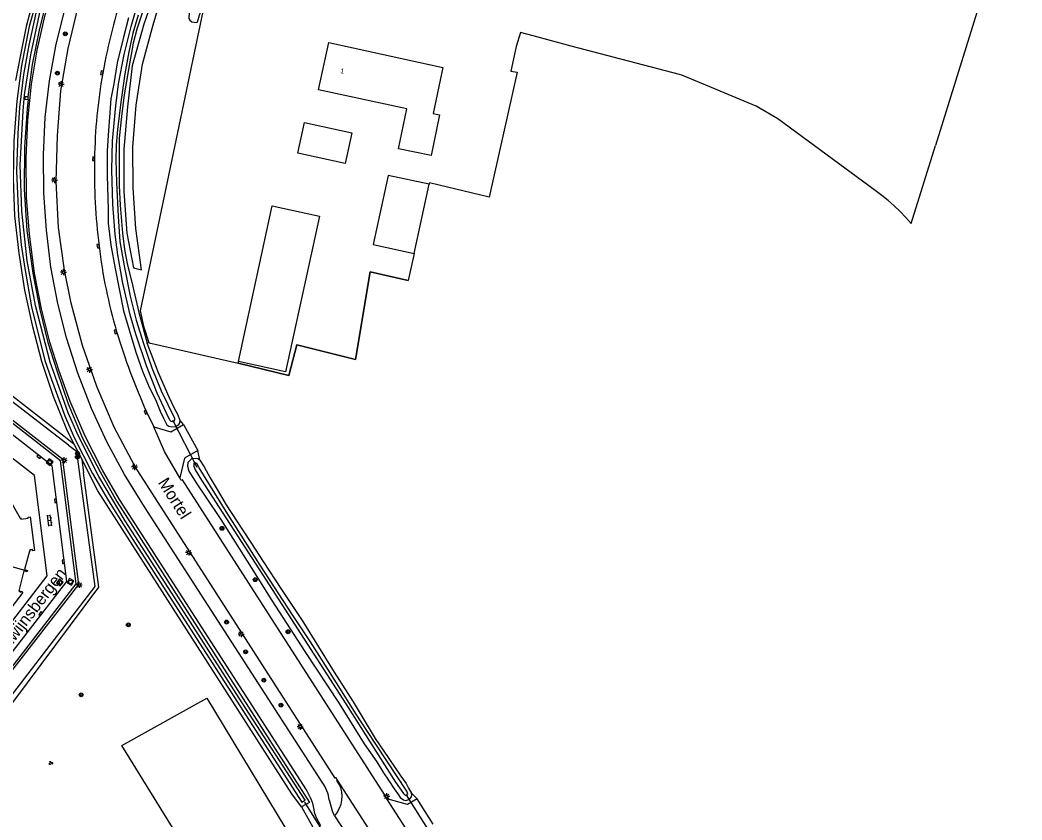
# Model space of a CAD drawing. Extents: x 136000 to 141014, y 402000 to 403500.
# Drawn here: x 139086.9 to 139294.7, y 402455.8 to 402621.6 of the extents above; entities that cross this region are included whole.
import ezdxf

# ---------------------------------------------------------------- set-up
doc = ezdxf.new("R2010")
doc.units = 0
for name, color, linetype in [('gg-afsc-hekwerk', 7, 'Continuous'), ('gg-afsc-lijn draadraster', 7, 'Continuous'), ('gg-anno-huisnummerreeks BGT', 7, 'Continuous'), ('gg-anno-openbare ruimte label', 7, 'Continuous'), ('gg-bbg-bijgebouw', 7, 'Continuous'), ('gg-bbg-gedigitaliseerde bijgebouw', 7, 'Continuous'), ('gg-bbg-hoofdgebouw', 7, 'Continuous'), ('gg-bbg-tussenscheiding', 7, 'Continuous'), ('gg-knt-bronhoudergrens', 7, 'Continuous'), ('gg-knt-verharding', 7, 'Continuous'), ('gg-knt-verharding nz', 7, 'Continuous'), ('gg-kntw-bovenkant insteek waterloop', 7, 'Continuous'), ('gg-kntw-waterlijn', 7, 'Continuous'), ('gg-kwrk-duiker nz buis', 7, 'Continuous'), ('gg-kwrk-uitstroombak niveau min 01', 7, 'Continuous'), ('gt-grn-groengrens', 7, 'Continuous'), ('gt-grn-vlakafsluiter', 7, 'Continuous'), ('gt-symb-boom', 7, 'Continuous'), ('gt-symb-groenvak', 7, 'Continuous'), ('gt-symb-klinker verharding', 7, 'Continuous'), ('gt-symb-kolk', 7, 'Continuous'), ('gt-symb-lichtmast', 7, 'Continuous'), ('gt-symb-rioolschacht', 7, 'Continuous')]:
    doc.layers.add(name, color=color, linetype=linetype)

# ---------------------------------------------------------------- blocks, each defined once
blk = doc.blocks.new('gt0-LMAST')
at = {"layer": 'gt-symb-lichtmast'}
for p, q in [((-0.18, 0.17), (-0.45, 0.44)), ((0, 0.25), (0, 0.62)), ((0.17, 0.17), (0.44, 0.44)), ((-0.25, 0), (-0.63, 0)), ((-0.18, -0.18), (-0.45, -0.45)), ((0, -0.25), (0, -0.63)), ((0.44, -0.45), (0.17, -0.18)), ((0.25, 0), (0.62, 0))]:
    blk.add_line(p, q, dxfattribs=at)
blk.add_circle((0, 0), 0.25, dxfattribs=at)
blk = doc.blocks.new('gt0-KOLK')
at = {"layer": 'gt-symb-kolk'}
blk.add_lwpolyline([(0, 0), (0.38, 0), (0.38, 0.4), (-0.37, 0.4), (-0.37, 0), (0, 0)], dxfattribs=at)
blk = doc.blocks.new('gt0-BOOM')
at = {"layer": 'gt-symb-boom'}
for radius in [0.4, 0.2]:
    blk.add_circle((0, 0), radius, dxfattribs=at)
blk = doc.blocks.new('gt0-RS')
at = {"layer": 'gt-symb-rioolschacht'}
blk.add_lwpolyline([(-0.5, -0.5), (0.5, -0.5), (0.5, 0.5), (-0.5, 0.5)], close=True, dxfattribs=at)
blk.add_circle((0, 0), 0.375, dxfattribs=at)
blk = doc.blocks.new('gt0-KL1')
at = {"layer": 'gt-symb-klinker verharding'}
for p, q in [((-1.15, 0.3), (1.15, 0.3)), ((-1, -0.3), (-1, 0.3)), ((-0.5, 0.3), (-0.5, 0.45)), ((0, -0.3), (0, 0.3)), ((0.5, 0.3), (0.5, 0.45)), ((1, -0.3), (1, 0.3)), ((-1.15, -0.3), (1.15, -0.3)), ((-0.5, -0.45), (-0.5, -0.3)), ((0.5, -0.45), (0.5, -0.3))]:
    blk.add_line(p, q, dxfattribs=at)
blk = doc.blocks.new('gt0-GRVAK')
at = {"layer": 'gt-symb-groenvak'}
for p, q in [((-0.11, 0.19), (-0.23, 0.24)), ((-0.18, 0.15), (0.09, 0.15)), ((-0.09, 0.21), (-0.16, 0.32)), ((-0.05, 0.21), (-0.05, 0.39)), ((0, 0.21), (0.06, 0.32)), ((0.02, 0.19), (0.13, 0.24)), ((0.26, -0.05), (0.2, 0.06)), ((0.31, -0.05), (0.31, 0.13)), ((0.35, -0.05), (0.41, 0.06)), ((-0.24, -0.23), (-0.36, -0.18)), ((-0.32, -0.26), (-0.05, -0.26)), ((-0.23, -0.21), (-0.29, -0.1)), ((-0.18, -0.2), (-0.18, -0.02)), ((-0.14, -0.21), (-0.07, -0.1)), ((-0.12, -0.23), (0, -0.18)), ((0.24, -0.07), (0.12, -0.02)), ((0.17, -0.11), (0.44, -0.11)), ((0.37, -0.07), (0.49, -0.02))]:
    blk.add_line(p, q, dxfattribs=at)

msp = doc.modelspace()

# ---------------------------------------------------------------- linework, layer by layer
at = {"layer": 'gg-afsc-hekwerk'}
for points in [[(139092.25, 402635.23), (139091.34, 402632.1), (139088.2, 402620.26), (139086.99, 402614.38), (139085.99, 402609.09)], [(139113.69, 402554.74), (139112.68, 402557.89), (139111.89, 402561.33), (139125.23, 402625.04)]]:
    msp.add_lwpolyline(points, dxfattribs=at)
at = {"layer": 'gg-afsc-lijn draadraster'}
msp.add_lwpolyline([(139167.44, 402567.64), (139159.57, 402569.42), (139156.48, 402551.27), (139144.32, 402554.27), (139142.65, 402547.94), (139132.16, 402550.52), (139132.24, 402550.83)], dxfattribs=at)
at = {"layer": 'gg-bbg-bijgebouw'}
msp.add_lwpolyline([(139145.92, 402600.37), (139155.74, 402598.24), (139154.36, 402591.86), (139144.54, 402593.99), (139145.92, 402600.37)], dxfattribs=at)
at = {"layer": 'gg-bbg-gedigitaliseerde bijgebouw'}
for p, q in [((139168.66, 402573.23), (139171.77, 402587.58)), ((139160.15, 402575.08), (139168.66, 402573.23))]:
    msp.add_line(p, q, dxfattribs=at)
for points in [[(139171.77, 402587.58), (139163.26, 402589.42), (139160.15, 402575.08)], [(139132.24, 402550.83), (139139.25, 402583.13), (139149.03, 402580.94), (139142, 402548.72), (139132.24, 402550.83)]]:
    msp.add_lwpolyline(points, dxfattribs=at)
at = {"layer": 'gg-bbg-hoofdgebouw'}
for points in [[(139150.97, 402616.98), (139174.64, 402611.75), (139172.61, 402602.25), (139173.92, 402601.98), (139172.21, 402593.51), (139165.43, 402594.95), (139167.17, 402603.18), (139148.83, 402607.16), (139150.97, 402616.98)], [(139083.91, 402523.72), (139086.94, 402518.36), (139087.06, 402518.42), (139087.09, 402518.17), (139088.63, 402518.37), (139088.61, 402518.61), (139089.02, 402518.65), (139089.9, 402511.68), (139089.52, 402511.62), (139089.48, 402511.86), (139088.97, 402511.79), (139089, 402511.55), (139088.87, 402511.53), (139087.84, 402507.74), (139088.49, 402507.55), (139088.45, 402507.4)], [(139088.45, 402507.4), (139088.41, 402507.24), (139087.74, 402507.43), (139086.73, 402503.6), (139086.81, 402503.53), (139086.66, 402503.34), (139087.08, 402503.02), (139087.22, 402503.21), (139087.52, 402502.99), (139085.22, 402500)]]:
    msp.add_lwpolyline(points, dxfattribs=at)
at = {"layer": 'gg-bbg-tussenscheiding'}
msp.add_line((139088.45, 402507.4), (139066.08, 402513.53), dxfattribs=at)
at = {"layer": 'gg-knt-bronhoudergrens'}
for p, q in [((139294.74, 402653.22), (139276.82, 402595.6)), ((139271.79, 402579.43), (139276.82, 402595.6)), ((139168.66, 402573.23), (139167.44, 402567.64))]:
    msp.add_line(p, q, dxfattribs=at)
for points in [[(139190.76, 402619), (139189.83, 402616.1), (139188.7, 402611.05), (139190.01, 402610.81), (139184.23, 402584.93), (139171.88, 402587.89), (139171.77, 402587.58)], [(139224.21, 402610.19), (139223.73, 402610.32), (139201.22, 402616.2), (139193.35, 402618.35), (139190.76, 402619)], [(139271.79, 402579.43), (139270.67, 402580.69), (139269.49, 402581.91), (139268.25, 402583.08), (139266.97, 402584.2), (139265.65, 402585.25), (139264.27, 402586.26), (139244.09, 402601.13), (139239.59, 402603.79), (139224.21, 402610.19)], [(139113.69, 402554.74), (139132.16, 402550.52), (139142.65, 402547.94), (139144.32, 402554.27), (139156.48, 402551.27), (139159.57, 402569.42), (139167.44, 402567.64)]]:
    msp.add_lwpolyline(points, dxfattribs=at)
at = {"layer": 'gg-knt-verharding'}
for p, q in [((139113.16, 402540.43), (139114.68, 402537.32)), ((139120.8, 402537.77), (139123.77, 402532.42)), ((139152.63, 402464.01), (139152.75, 402464.1)), ((139162.68, 402448.67), (139152.75, 402464.1)), ((139170.02, 402449.32), (139163, 402460.22)), ((139172.6, 402454.94), (139169.26, 402460.23)), ((139152.78, 402457.49), (139152.16, 402456.71)), ((139152.16, 402456.71), (139156.15, 402450.55))]:
    msp.add_line(p, q, dxfattribs=at)
for points in [[(139152.75, 402464.1), (139152.42, 402464.6), (139152.26, 402464.5), (139110.7, 402529.14), (139106.47, 402537.26), (139102.87, 402545.64), (139099.88, 402554.14), (139097.56, 402562.92), (139096.18, 402569.78), (139094.92, 402578.63), (139094.39, 402588.17), (139094.71, 402597.67), (139095.42, 402606.96), (139096.9, 402615.74), (139098.96, 402624.38), (139102.18, 402633.83)], [(139146.31, 402462.05), (139107.57, 402522.21), (139104.04, 402528.32), (139100.42, 402535.37), (139097.33, 402542.54), (139094.95, 402549.07), (139093.11, 402554.83), (139091.36, 402561.77), (139089.91, 402569.14), (139088.88, 402577.23), (139088.29, 402584.82), (139088.21, 402592.97), (139088.51, 402600.85), (139089.29, 402608.3), (139090.51, 402615.34), (139092.17, 402622.68), (139094.28, 402629.71)], [(139149.58, 402463.68), (139112.73, 402520.7), (139108.62, 402527.41), (139104.95, 402534.21), (139101.78, 402541.1), (139098.93, 402548.41), (139096.55, 402555.74), (139094.78, 402562.88), (139093.34, 402570.41), (139092.4, 402578.08), (139091.84, 402585.76), (139091.79, 402593.7), (139092.15, 402601.47), (139093.03, 402608.99), (139094.4, 402616.61), (139096.26, 402624.01)], [(139084.03, 402485.2), (139099.12, 402504.61), (139095.79, 402530.54), (139075.09, 402546.61), (139049.18, 402543.3), (139034.58, 402524.6)], [(139084.03, 402485.2), (139083.68, 402485.47), (139098.56, 402504.74), (139095.3, 402530.26), (139074.96, 402546.05), (139049.46, 402542.8), (139038.01, 402528.15), (139039.47, 402527.02)], [(139042.2, 402500), (139058.7, 402487.05), (139079.61, 402489.7), (139092.53, 402506.4), (139089.89, 402527.19), (139073.3, 402540.03), (139052.5, 402537.36), (139039.6, 402520.84), (139042.2, 402500)], [(139114.68, 402537.32), (139118.17, 402536.29), (139120.8, 402537.77)], [(139120.07, 402526.73), (139116.89, 402532.19), (139114.68, 402537.32)], [(139123.77, 402532.42), (139121.03, 402530.84), (139120.07, 402526.73)], [(139163, 402460.22), (139162.45, 402460.97), (139162.55, 402461.1), (139120.6, 402526.32), (139120.37, 402526.17), (139120.07, 402526.73)], [(139152.16, 402456.71), (139151.72, 402457.62), (139151.08, 402459.89)], [(139169.26, 402460.23), (139167.3, 402459.02), (139163, 402460.22)], [(139149.32, 402454.6), (139148.44, 402456.26), (139148.02, 402457.39)]]:
    msp.add_lwpolyline(points, dxfattribs=at)
for centre, radius, start, end in [((139230.58, 402587.87), 128.53, 161.7091, 169.8032), ((139211.51, 402591.39), 109.14, 169.848, 179.2351), ((139222.18, 402590.1), 119.83, 178.6863, 187.3383), ((139207.39, 402586.92), 104.77, 186.6462, 196.5514), ((139232.4, 402594.28), 130.84, 196.5221, 204.3037), ((139142.7, 402458.77), 8.45, 7.6267, 35.5482), ((139148.1, 402460.64), 5.64, 326.0279, 36.6419), ((139136.87, 402455.94), 11.24, 7.4008, 32.9086)]:
    msp.add_arc(centre, radius, start, end, dxfattribs=at)
at = {"layer": 'gg-knt-verharding nz'}
msp.add_lwpolyline([(139036.56, 402513.61), (139038.51, 402497.93), (139057.56, 402482.99), (139073.47, 402485.01), (139081.78, 402486.1), (139096.63, 402505.27), (139093.58, 402529.25), (139074.47, 402544.15), (139050.44, 402541.1), (139039.47, 402527.02)], dxfattribs=at)
at = {"layer": 'gg-kntw-bovenkant insteek waterloop'}
msp.add_line((139098.09, 402533.79), (139099.72, 402530.63), dxfattribs=at)
for points in [[(139092.61, 402633.57), (139090.62, 402626.8), (139088.79, 402620.27), (139087.22, 402612.2), (139086.26, 402604.78), (139085.62, 402596.57), (139085.47, 402588.72), (139085.79, 402581.01), (139086.64, 402573.3), (139087.84, 402565.62), (139089.41, 402558.34), (139091.35, 402550.93), (139093.78, 402543.68), (139096.71, 402536.49), (139098.09, 402533.79)], [(139088.64, 402605.69), (139089.51, 402612.39), (139090.94, 402619.51), (139092.68, 402626.61), (139094.77, 402632.94)], [(139113.67, 402627.03), (139114, 402627.26), (139114.18, 402627.37), (139114.4, 402627.43), (139114.9, 402627.25), (139120.13, 402624.49), (139121.33, 402623.85), (139121.81, 402623.6), (139121.97, 402623.26), (139122.03, 402622.85), (139121.96, 402622.34), (139121.96, 402621.94), (139122.15, 402621.6), (139122.59, 402621.27), (139123.04, 402621.17), (139123.61, 402621.13), (139123.75, 402621.25), (139124.62, 402624.22), (139124.08, 402624.88), (139122.43, 402625.57), (139113.99, 402630.17)], [(139113.67, 402627.03), (139113.49, 402626.32), (139112.32, 402623.25), (139111.15, 402619.74), (139110.42, 402616.81), (139109.42, 402611.38), (139108.49, 402606.08), (139108, 402601.62), (139107.46, 402597.12), (139107.49, 402592.51), (139107.48, 402587.22), (139107.68, 402583.21), (139108.21, 402577.43), (139108.58, 402574.06), (139109.11, 402571.13), (139110.33, 402566.41), (139111.54, 402561.03), (139113.28, 402554.61)], [(139109.45, 402622.06), (139108.37, 402618.03), (139107.09, 402612.75), (139106.35, 402608.36), (139105.77, 402605.26), (139105.49, 402601.49), (139105.26, 402598.73), (139104.98, 402594.52), (139105.03, 402589.41), (139105.21, 402582.41), (139105.2, 402579.5), (139105.78, 402574.92), (139106.63, 402570.11), (139108.4, 402561.33), (139110.94, 402552.76), (139112.34, 402548.81), (139113.73, 402545.49), (139115.01, 402542.97), (139116.01, 402540.57), (139116.66, 402539.09), (139117.35, 402537.71), (139117.82, 402537.41), (139118.38, 402537.3), (139119.17, 402537.39), (139119.84, 402537.76), (139120.07, 402538.16), (139120.15, 402538.62)], [(139088.6, 402605.15), (139088.39, 402603.25), (139087.82, 402595.26), (139087.79, 402586.49), (139088.35, 402577.99), (139089.57, 402569.15), (139091.04, 402561.61), (139092.69, 402554.8), (139094.55, 402548.96), (139096.91, 402542.08), (139099.87, 402534.95), (139103.51, 402527.97), (139107.01, 402521.84), (139144.89, 402462.71), (139146.94, 402459.42), (139145.33, 402458.57)], [(139120.15, 402538.62), (139119.65, 402539.84), (139118.99, 402541.09), (139117.84, 402543.44), (139115.63, 402548.47), (139113.28, 402554.61)], [(139145.33, 402458.57), (139143.3, 402461.27), (139103.06, 402524.03), (139099.72, 402530.63)], [(139124.2, 402530.36), (139123.77, 402530.68), (139123.26, 402530.74), (139122.52, 402530.65), (139122.18, 402530.37), (139121.76, 402529.88), (139121.69, 402529.12), (139121.9, 402528.1), (139123.59, 402525.52), (139125.33, 402522.91), (139128.57, 402518.12), (139134.88, 402508.16), (139139.13, 402501.31), (139146.02, 402490.74), (139153.09, 402479.99), (139158.32, 402471.6), (139160.93, 402467.86), (139162.29, 402465.6), (139163.33, 402464.04), (139164.52, 402462.28), (139165.43, 402461), (139165.77, 402460.5), (139166.43, 402459.98), (139166.78, 402459.85), (139167.13, 402459.89), (139167.71, 402460.15), (139168.11, 402460.63), (139168.19, 402461), (139168.11, 402461.38)], [(139124.2, 402530.36), (139125.11, 402529.02), (139126.37, 402526.73), (139127.79, 402524.34), (139129.65, 402521.13), (139133.04, 402515.97), (139134.95, 402513.09), (139137.33, 402509.39), (139141.16, 402503.58), (139145.6, 402496.92), (139152.05, 402486.48), (139156.02, 402480.33), (139160.6, 402472.68), (139163.3, 402468.8), (139165.94, 402464.88), (139167, 402463.38), (139167.53, 402462.39), (139168.11, 402461.38)]]:
    msp.add_lwpolyline(points, dxfattribs=at)
at = {"layer": 'gg-kntw-waterlijn'}
for points in [[(139111.41, 402622.59), (139110.33, 402618.86), (139109.51, 402615.03), (139108.65, 402610.45), (139107.82, 402604.56), (139107.11, 402598.94), (139106.86, 402595.71), (139106.82, 402592.65), (139106.91, 402587.91), (139107.25, 402580.9), (139107.63, 402575.73), (139108.49, 402570.7), (139109.8, 402564.39), (139111.03, 402559.41), (139112.54, 402554.56), (139114.29, 402549.54), (139116.22, 402544.76), (139118.94, 402539.1), (139118.97, 402538.76), (139118.88, 402538.5), (139118.7, 402538.38), (139118.49, 402538.34), (139118.28, 402538.4), (139118.01, 402538.69), (139117.33, 402540.11), (139115.37, 402544.28), (139113.13, 402549.92), (139110.92, 402556.48), (139109.77, 402560.53), (139108.26, 402567.06), (139107.22, 402572.93), (139106.66, 402577.18), (139106.2, 402583.44), (139105.95, 402590.6), (139106.11, 402596.6), (139106.79, 402603.8), (139107.35, 402608.42), (139108.49, 402614.45), (139109.94, 402620.29), (139111.4, 402625.29)], [(139090.33, 402623.68), (139088.76, 402616.42), (139087.66, 402610.3), (139086.84, 402603.48), (139086.45, 402598.09), (139086.21, 402590.29), (139086.6, 402580.95), (139087.16, 402575.04), (139087.91, 402570.13), (139089.33, 402562.16), (139092.08, 402551.07), (139093.47, 402547.08), (139096.21, 402539.6), (139098.12, 402535.1), (139101.96, 402527.62), (139105.26, 402521.99), (139110.17, 402514.16), (139145.37, 402459.51), (139146.06, 402459.9)], [(139146.06, 402459.9), (139132.99, 402480.11), (139121.01, 402498.78), (139108.72, 402517.8), (139103.3, 402527.03), (139099.02, 402535.35), (139096.89, 402540.2), (139093.14, 402550.72), (139090.14, 402562.45), (139088.41, 402571.73), (139087.27, 402582.01), (139086.98, 402591.53), (139087.55, 402602.81), (139087.87, 402606.14), (139089.15, 402614.4), (139091.37, 402624.79)], [(139129.67, 402519.72), (139124.1, 402528.79), (139123.67, 402529.58), (139123.29, 402529.85), (139122.99, 402529.77), (139122.95, 402529.48), (139122.96, 402529.14), (139123.24, 402528.42), (139124.58, 402526.22), (139137.21, 402506.67), (139154.51, 402479.88), (139164.83, 402463.62), (139166.45, 402461.3), (139166.78, 402460.99), (139167.09, 402460.97), (139167.3, 402461.03), (139167.33, 402461.18), (139167.17, 402461.77), (139158.85, 402474.34), (139156.67, 402477.78), (139152.54, 402484.23), (139147.17, 402492.76), (139143.46, 402498.35), (139136.71, 402508.64), (139129.67, 402519.72)]]:
    msp.add_lwpolyline(points, dxfattribs=at)
at = {"layer": 'gg-kwrk-duiker nz buis'}
for p, q in [((139123.68, 402528.85), (139118.64, 402538.68)), ((139172.34, 402452.7), (139167, 402461.13)), ((139156.71, 402442.43), (139145.96, 402459.49))]:
    msp.add_line(p, q, dxfattribs=at)
at = {"layer": 'gg-kwrk-uitstroombak niveau min 01'}
msp.add_line((139088.6, 402605.15), (139088.64, 402605.69), dxfattribs=at)
msp.add_lwpolyline([(139088.64, 402605.69), (139087.94, 402605.73), (139087.9, 402605.2), (139088.6, 402605.15)], dxfattribs=at)
at = {"layer": 'gt-grn-groengrens'}
for p, q in [((139096.32, 402535.17), (139098.09, 402533.79)), ((139099.72, 402530.63), (139100.1, 402527.76)), ((139145.33, 402458.57), (139148.62, 402452.63))]:
    msp.add_line(p, q, dxfattribs=at)
for points in [[(139110.45, 402570.25), (139112.14, 402569.86), (139110.95, 402578.43), (139110.41, 402586.84), (139110.35, 402595.3), (139111.02, 402603.96), (139112.33, 402612.48), (139114.52, 402620.65), (139115.46, 402623.68), (139114.04, 402624.89), (139112.62, 402620.76), (139110.21, 402612.15), (139109.2, 402603.61), (139108.44, 402594.82), (139108.46, 402586.07), (139109.07, 402577.45), (139110.45, 402570.25)], [(139097, 402533.5), (139075.65, 402549.87), (139047.55, 402546.08), (139033.48, 402528.06), (139029.77, 402529.07), (139029.04, 402529.35), (139028.61, 402529.66), (139028.37, 402530.08), (139028.21, 402530.63), (139028.21, 402531.28), (139028.31, 402531.61), (139028.34, 402531.94), (139045.74, 402596.28)], [(139046.73, 402596), (139029.52, 402532.57), (139029.44, 402531.95), (139029.35, 402531.52), (139029.41, 402531), (139029.44, 402530.54), (139029.77, 402530.24), (139030.14, 402529.99), (139033.05, 402529.17), (139047.03, 402547.09), (139076.05, 402550.94), (139096.32, 402535.17)], [(139097, 402533.5), (139098.61, 402532.26), (139098.98, 402529.57)], [(139098.98, 402529.57), (139102.41, 402504.24), (139084.66, 402481.09)], [(139085.41, 402480.16), (139103.28, 402504.05), (139100.1, 402527.76)], [(139125.79, 402442.48), (139108.02, 402471.28), (139125.66, 402481.07), (139145.66, 402448.01)]]:
    msp.add_lwpolyline(points, dxfattribs=at)
at = {"layer": 'gt-grn-vlakafsluiter'}
for p, q in [((139113.69, 402554.74), (139113.28, 402554.61)), ((139120.8, 402537.77), (139120.15, 402538.62)), ((139124.2, 402530.36), (139123.77, 402532.42)), ((139169.26, 402460.23), (139168.11, 402461.38))]:
    msp.add_line(p, q, dxfattribs=at)

# ---------------------------------------------------------------- block references
at = {"layer": 'gt-symb-boom'}
for p in [(139096.31, 402618.75), (139094.67, 402610.6), (139098.84, 402531.8), (139098.82, 402531.04), (139128.81, 402516.25), (139135.7, 402505.61), (139109.4, 402496.26), (139129.76, 402496.83), (139142.52, 402494.83), (139133.71, 402490.67), (139137.48, 402484.79), (139099.6, 402481.75), (139141.04, 402479.61)]:
    msp.add_blockref('gt0-BOOM', p, dxfattribs=at)
at = {"layer": 'gt-symb-groenvak'}
msp.add_blockref('gt0-GRVAK', (139093.28, 402467.64), dxfattribs=at)
at = {"layer": 'gt-symb-klinker verharding', "rotation": 97.23872650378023}
msp.add_blockref('gt0-KL1', (139093.05, 402517.86), dxfattribs=at)
at = {"layer": 'gt-symb-kolk'}
for p, rotation in [((139104.08, 402610.62), 79.5240981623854), ((139102.38, 402592.84), 88.75709130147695), ((139103.33, 402574.79), 96.97386427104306), ((139106.96, 402557.07), 106.27795932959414), ((139113.16, 402540.43), 114.08129851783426), ((139090.96, 402531.28), 142.19034788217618), ((139094.5, 402522.01), 97.23872650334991), ((139096.11, 402509.36), 97.18187853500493), ((139091.36, 402498.48), 52.2707301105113)]:
    msp.add_blockref('gt0-KOLK', p, dxfattribs=dict(at, rotation=rotation))
at = {"layer": 'gt-symb-lichtmast'}
for p in [(139095.43, 402608.3), (139094.06, 402588.44), (139095.93, 402569.35), (139101.33, 402549.15), (139096.11, 402530.37), (139110.68, 402528.98), (139121.9, 402511.25), (139099.2, 402504.53), (139132.77, 402494.36), (139145.03, 402475.14), (139162.99, 402460.74)]:
    msp.add_blockref('gt0-LMAST', p, dxfattribs=at)
at = {"layer": 'gt-symb-rioolschacht'}
for p, rotation in [((139093.07, 402529.98), 51.08960261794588), ((139095.19, 402505.06), 50.4364913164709), ((139097.41, 402505.16), 61.691479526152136)]:
    msp.add_blockref('gt0-RS', p, dxfattribs=dict(at, rotation=rotation))

# ---------------------------------------------------------------- texts
at = {"layer": 'gg-anno-huisnummerreeks BGT'}
msp.add_text('1', height=1, rotation=347.7, dxfattribs=at).set_placement((139153.29, 402610.65))
at = {"layer": 'gg-anno-openbare ruimte label'}
for s, rotation, p in [('Mortel', 302.5, (139115.44, 402525.76)), ('Zwijnsbergen', 52.3, (139084.56, 402491.11))]:
    msp.add_text(s, height=2.5, rotation=rotation, dxfattribs=at).set_placement(p)

doc.saveas('drawing.dxf')
